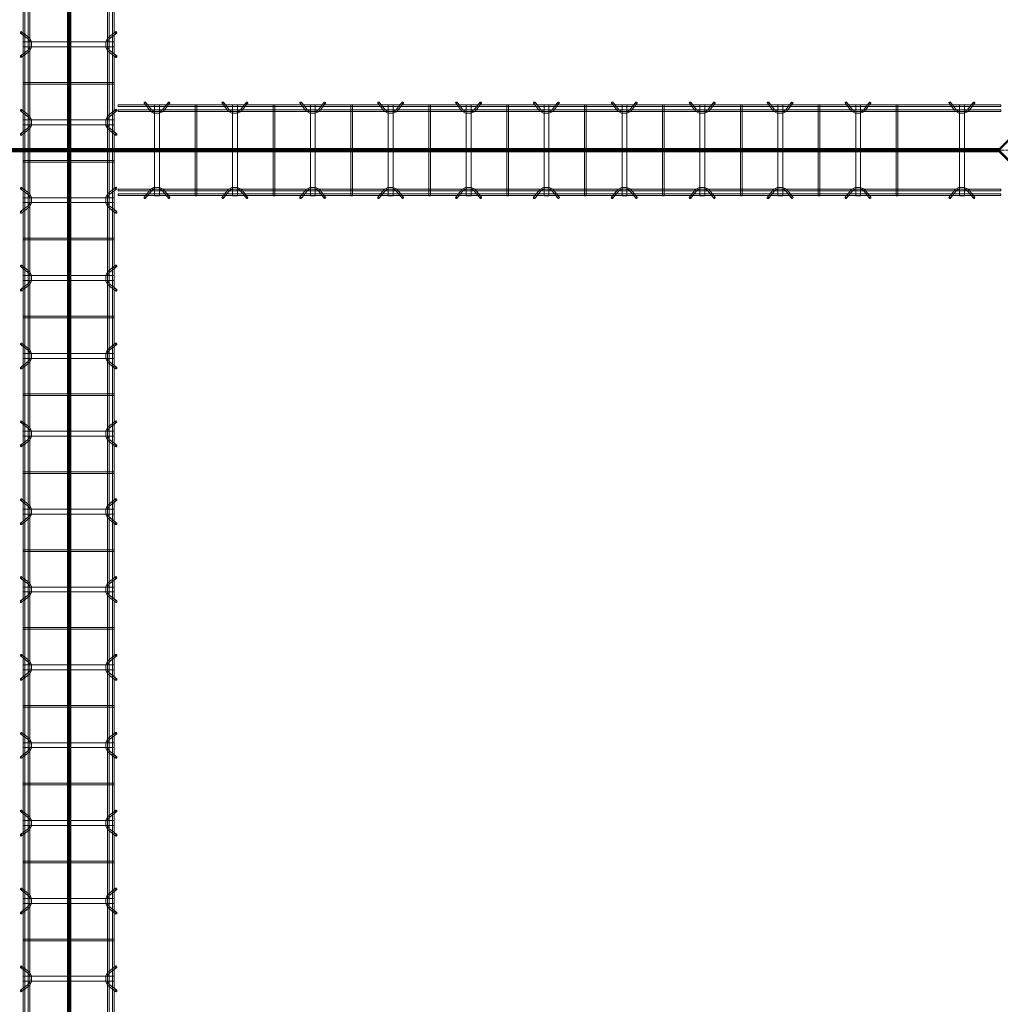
# Model space of a CAD drawing. Header units: inches. Extents: x -4136 to 1945, y -6639 to 12387.
# Tile 366 of 656: x -2344 to -2193, y 10336 to 10487. Entities that reach past the tile are written whole.
import ezdxf

# ---------------------------------------------------------------- set-up
doc = ezdxf.new("R2010")
doc.units = ezdxf.units.IN
doc.header["$MEASUREMENT"] = 0
doc.linetypes.add('Línea de rejilla', pattern=[0.875, 0.5, -0.125, 0.125, -0.125])
for name, color, linetype, lineweight in [('A-FLOR', 7, 'Continuous', 9), ('A-GENM', 7, 'Continuous', 9), ('S-BEAM', 7, 'Continuous', 9), ('S-GRID', 7, 'Continuous', 9)]:
    doc.layers.add(name, color=color, linetype=linetype, lineweight=lineweight)

# ---------------------------------------------------------------- blocks, each defined once
blk = doc.blocks.new('Dowel bar assembly - Dowel bar assembly-669756-SLAB ON GROUND JOINTS')
at = {"layer": 'S-BEAM', "color": 253, "true_color": 0xaaaaaa}
for p, q in [((2175, 1.98), (0, 1.98)), ((0, 1.72), (2175, 1.72)), ((436.02, 2.23), (436.97, 1.03)), ((437.18, 1.19), (436.23, 2.39)), ((437.62, 1.99), (437.62, -12.01)), ((438.38, 1.99), (437.62, 1.99)), ((437.62, 1.99), (438.38, 1.99)), ((438.38, -12.01), (438.38, 1.99)), ((439.76, 2.39), (438.81, 1.19)), ((439.01, 1.03), (439.96, 2.23)), ((443.87, 1.99), (443.87, -12.01)), ((444.13, 1.99), (443.87, 1.99)), ((443.87, 1.99), (444.13, 1.99)), ((444.13, -12.01), (444.13, 1.99)), ((448.02, 2.23), (448.97, 1.03)), ((449.18, 1.19), (448.23, 2.39)), ((449.62, 1.99), (449.62, -12.01)), ((450.38, 1.99), (449.62, 1.99)), ((449.62, 1.99), (450.38, 1.99)), ((450.38, -12.01), (450.38, 1.99)), ((451.76, 2.39), (450.81, 1.19)), ((451.01, 1.03), (451.96, 2.23)), ((455.87, 1.99), (455.87, -12.01)), ((456.13, 1.99), (455.87, 1.99)), ((455.87, 1.99), (456.13, 1.99)), ((456.13, -12.01), (456.13, 1.99)), ((460.02, 2.23), (460.97, 1.03)), ((461.18, 1.19), (460.23, 2.39)), ((461.62, 1.99), (461.62, -12.01)), ((462.38, 1.99), (461.62, 1.99)), ((461.62, 1.99), (462.38, 1.99)), ((462.38, -12.01), (462.38, 1.99)), ((463.76, 2.39), (462.81, 1.19)), ((463.01, 1.03), (463.96, 2.23)), ((467.87, 1.99), (467.87, -12.01)), ((468.13, 1.99), (467.87, 1.99)), ((467.87, 1.99), (468.13, 1.99)), ((468.13, -12.01), (468.13, 1.99)), ((472.02, 2.23), (472.97, 1.03)), ((473.18, 1.19), (472.23, 2.39)), ((473.62, 1.99), (473.62, -12.01)), ((474.38, 1.99), (473.62, 1.99)), ((473.62, 1.99), (474.38, 1.99)), ((474.38, -12.01), (474.38, 1.99)), ((475.76, 2.39), (474.81, 1.19)), ((475.01, 1.03), (475.96, 2.23)), ((479.87, 1.99), (479.87, -12.01)), ((480.13, 1.99), (479.87, 1.99)), ((479.87, 1.99), (480.13, 1.99)), ((480.13, -12.01), (480.13, 1.99)), ((484.02, 2.23), (484.97, 1.03)), ((485.18, 1.19), (484.23, 2.39)), ((485.62, 1.99), (485.62, -12.01)), ((486.38, 1.99), (485.62, 1.99)), ((485.62, 1.99), (486.38, 1.99)), ((486.38, -12.01), (486.38, 1.99)), ((487.76, 2.39), (486.81, 1.19)), ((487.01, 1.03), (487.96, 2.23)), ((491.87, 1.99), (491.87, -12.01)), ((492.13, 1.99), (491.87, 1.99)), ((491.87, 1.99), (492.13, 1.99)), ((492.13, -12.01), (492.13, 1.99)), ((496.02, 2.23), (496.97, 1.03)), ((497.18, 1.19), (496.23, 2.39)), ((497.62, 1.99), (497.62, -12.01)), ((498.38, 1.99), (497.62, 1.99)), ((497.62, 1.99), (498.38, 1.99)), ((498.38, -12.01), (498.38, 1.99)), ((499.76, 2.39), (498.81, 1.19)), ((499.01, 1.03), (499.96, 2.23)), ((503.87, 1.99), (503.87, -12.01)), ((504.13, 1.99), (503.87, 1.99)), ((503.87, 1.99), (504.13, 1.99)), ((504.13, -12.01), (504.13, 1.99)), ((508.02, 2.23), (508.97, 1.03)), ((509.18, 1.19), (508.23, 2.39)), ((509.62, 1.99), (509.62, -12.01)), ((510.38, 1.99), (509.62, 1.99)), ((509.62, 1.99), (510.38, 1.99)), ((510.38, -12.01), (510.38, 1.99)), ((511.76, 2.39), (510.81, 1.19)), ((511.01, 1.03), (511.96, 2.23)), ((515.87, 1.99), (515.87, -12.01)), ((516.13, 1.99), (515.87, 1.99)), ((515.87, 1.99), (516.13, 1.99)), ((516.13, -12.01), (516.13, 1.99)), ((520.02, 2.23), (520.97, 1.03)), ((521.18, 1.19), (520.23, 2.39)), ((521.62, 1.99), (521.62, -12.01)), ((522.38, 1.99), (521.62, 1.99)), ((521.62, 1.99), (522.38, 1.99)), ((522.38, -12.01), (522.38, 1.99)), ((523.76, 2.39), (522.81, 1.19)), ((523.01, 1.03), (523.96, 2.23)), ((527.87, 1.99), (527.87, -12.01)), ((528.13, 1.99), (527.87, 1.99)), ((527.87, 1.99), (528.13, 1.99)), ((528.13, -12.01), (528.13, 1.99)), ((532.02, 2.23), (532.97, 1.03)), ((533.18, 1.19), (532.23, 2.39)), ((533.62, 1.99), (533.62, -12.01)), ((534.38, 1.99), (533.62, 1.99)), ((533.62, 1.99), (534.38, 1.99)), ((534.38, -12.01), (534.38, 1.99)), ((535.76, 2.39), (534.81, 1.19)), ((535.01, 1.03), (535.96, 2.23)), ((539.87, 1.99), (539.87, -12.01)), ((540.13, 1.99), (539.87, 1.99)), ((539.87, 1.99), (540.13, 1.99)), ((540.13, -12.01), (540.13, 1.99)), ((544.02, 2.23), (544.97, 1.03)), ((545.18, 1.19), (544.23, 2.39)), ((545.62, 1.99), (545.62, -12.01)), ((546.38, 1.99), (545.62, 1.99)), ((545.62, 1.99), (546.38, 1.99)), ((546.38, -12.01), (546.38, 1.99)), ((547.76, 2.39), (546.81, 1.19)), ((547.01, 1.03), (547.96, 2.23)), ((551.87, 1.99), (551.87, -12.01)), ((552.13, 1.99), (551.87, 1.99)), ((551.87, 1.99), (552.13, 1.99)), ((552.13, -12.01), (552.13, 1.99)), ((556.02, 2.23), (556.97, 1.03)), ((557.18, 1.19), (556.23, 2.39)), ((557.62, 1.99), (557.62, -12.01)), ((558.38, 1.99), (557.62, 1.99)), ((557.62, 1.99), (558.38, 1.99)), ((558.38, -12.01), (558.38, 1.99)), ((559.76, 2.39), (558.81, 1.19)), ((559.01, 1.03), (559.96, 2.23)), ((563.87, 1.99), (563.87, -12.01)), ((564.13, 1.99), (563.87, 1.99)), ((563.87, 1.99), (564.13, 1.99)), ((564.13, -12.01), (564.13, 1.99)), ((568.02, 2.23), (568.97, 1.03)), ((569.18, 1.19), (568.23, 2.39)), ((569.62, 1.99), (569.62, -12.01)), ((570.38, 1.99), (569.62, 1.99)), ((569.62, 1.99), (570.38, 1.99)), ((570.38, -12.01), (570.38, 1.99)), ((571.76, 2.39), (570.81, 1.19)), ((571.01, 1.03), (571.96, 2.23)), ((575.87, 1.99), (575.87, -12.01)), ((576.13, 1.99), (575.87, 1.99)), ((575.87, 1.99), (576.13, 1.99)), ((576.13, -12.01), (576.13, 1.99)), ((580.02, 2.23), (580.97, 1.03)), ((581.18, 1.19), (580.23, 2.39)), ((581.62, 1.99), (581.62, -12.01)), ((582.38, 1.99), (581.62, 1.99)), ((581.62, 1.99), (582.38, 1.99)), ((582.38, -12.01), (582.38, 1.99)), ((583.76, 2.39), (582.81, 1.19)), ((583.01, 1.03), (583.96, 2.23)), ((2175, 1.25), (0, 1.25)), ((0, 0.99), (2175, 0.99)), ((2175, -11.01), (0, -11.01)), ((0, -11.27), (2175, -11.27)), ((2175, -11.74), (0, -11.74)), ((0, -12), (2175, -12)), ((436.97, -11.05), (436.02, -12.25)), ((436.23, -12.41), (437.18, -11.21)), ((438.38, -12.01), (437.62, -12.01)), ((437.62, -12.01), (438.38, -12.01)), ((438.81, -11.21), (439.76, -12.41)), ((439.96, -12.25), (439.01, -11.05)), ((444.13, -12.01), (443.87, -12.01)), ((443.87, -12.01), (444.13, -12.01)), ((448.97, -11.05), (448.02, -12.25)), ((448.23, -12.41), (449.18, -11.21)), ((450.38, -12.01), (449.62, -12.01)), ((449.62, -12.01), (450.38, -12.01)), ((450.81, -11.21), (451.76, -12.41)), ((451.96, -12.25), (451.01, -11.05)), ((456.13, -12.01), (455.87, -12.01)), ((455.87, -12.01), (456.13, -12.01)), ((460.97, -11.05), (460.02, -12.25)), ((460.23, -12.41), (461.18, -11.21)), ((462.38, -12.01), (461.62, -12.01)), ((461.62, -12.01), (462.38, -12.01)), ((462.81, -11.21), (463.76, -12.41)), ((463.96, -12.25), (463.01, -11.05)), ((468.13, -12.01), (467.87, -12.01)), ((467.87, -12.01), (468.13, -12.01)), ((472.97, -11.05), (472.02, -12.25)), ((472.23, -12.41), (473.18, -11.21)), ((474.38, -12.01), (473.62, -12.01)), ((473.62, -12.01), (474.38, -12.01)), ((474.81, -11.21), (475.76, -12.41)), ((475.96, -12.25), (475.01, -11.05)), ((480.13, -12.01), (479.87, -12.01)), ((479.87, -12.01), (480.13, -12.01)), ((484.97, -11.05), (484.02, -12.25)), ((484.23, -12.41), (485.18, -11.21)), ((486.38, -12.01), (485.62, -12.01)), ((485.62, -12.01), (486.38, -12.01)), ((486.81, -11.21), (487.76, -12.41)), ((487.96, -12.25), (487.01, -11.05)), ((492.13, -12.01), (491.87, -12.01)), ((491.87, -12.01), (492.13, -12.01)), ((496.97, -11.05), (496.02, -12.25)), ((496.23, -12.41), (497.18, -11.21)), ((498.38, -12.01), (497.62, -12.01)), ((497.62, -12.01), (498.38, -12.01)), ((498.81, -11.21), (499.76, -12.41)), ((499.96, -12.25), (499.01, -11.05)), ((504.13, -12.01), (503.87, -12.01)), ((503.87, -12.01), (504.13, -12.01)), ((508.97, -11.05), (508.02, -12.25)), ((508.23, -12.41), (509.18, -11.21)), ((510.38, -12.01), (509.62, -12.01)), ((509.62, -12.01), (510.38, -12.01)), ((510.81, -11.21), (511.76, -12.41)), ((511.96, -12.25), (511.01, -11.05)), ((516.13, -12.01), (515.87, -12.01)), ((515.87, -12.01), (516.13, -12.01)), ((520.97, -11.05), (520.02, -12.25)), ((520.23, -12.41), (521.18, -11.21)), ((522.38, -12.01), (521.62, -12.01)), ((521.62, -12.01), (522.38, -12.01)), ((522.81, -11.21), (523.76, -12.41)), ((523.96, -12.25), (523.01, -11.05)), ((528.13, -12.01), (527.87, -12.01)), ((527.87, -12.01), (528.13, -12.01)), ((532.97, -11.05), (532.02, -12.25)), ((532.23, -12.41), (533.18, -11.21)), ((534.38, -12.01), (533.62, -12.01)), ((533.62, -12.01), (534.38, -12.01)), ((534.81, -11.21), (535.76, -12.41)), ((535.96, -12.25), (535.01, -11.05)), ((540.13, -12.01), (539.87, -12.01)), ((539.87, -12.01), (540.13, -12.01)), ((544.97, -11.05), (544.02, -12.25)), ((544.23, -12.41), (545.18, -11.21)), ((546.38, -12.01), (545.62, -12.01)), ((545.62, -12.01), (546.38, -12.01)), ((546.81, -11.21), (547.76, -12.41)), ((547.96, -12.25), (547.01, -11.05)), ((552.13, -12.01), (551.87, -12.01)), ((551.87, -12.01), (552.13, -12.01)), ((556.97, -11.05), (556.02, -12.25)), ((556.23, -12.41), (557.18, -11.21)), ((558.38, -12.01), (557.62, -12.01)), ((557.62, -12.01), (558.38, -12.01)), ((558.81, -11.21), (559.76, -12.41)), ((559.96, -12.25), (559.01, -11.05)), ((564.13, -12.01), (563.87, -12.01)), ((563.87, -12.01), (564.13, -12.01)), ((568.97, -11.05), (568.02, -12.25)), ((568.23, -12.41), (569.18, -11.21)), ((570.38, -12.01), (569.62, -12.01)), ((569.62, -12.01), (570.38, -12.01)), ((570.81, -11.21), (571.76, -12.41)), ((571.96, -12.25), (571.01, -11.05)), ((576.13, -12.01), (575.87, -12.01)), ((575.87, -12.01), (576.13, -12.01)), ((580.97, -11.05), (580.02, -12.25)), ((580.23, -12.41), (581.18, -11.21)), ((582.38, -12.01), (581.62, -12.01)), ((581.62, -12.01), (582.38, -12.01)), ((582.81, -11.21), (583.76, -12.41)), ((583.96, -12.25), (583.01, -11.05))]:
    blk.add_line(p, q, dxfattribs=at)
at = {"layer": 'S-BEAM', "color": 253, "true_color": 0xaaaaaa, "flags": 128}
for points in [[(436.97, 1.03), (437.53, 0.73), (438.39, 0.72), (438.97, 0.99), (439.01, 1.03)], [(437.18, 1.19), (437.62, 0.97), (438.38, 0.98), (438.81, 1.19)], [(448.97, 1.03), (449.53, 0.73), (450.39, 0.72), (450.97, 0.99), (451.01, 1.03)], [(449.18, 1.19), (449.62, 0.97), (450.38, 0.98), (450.81, 1.19)], [(460.97, 1.03), (461.53, 0.73), (462.39, 0.72), (462.97, 0.99), (463.01, 1.03)], [(461.18, 1.19), (461.62, 0.97), (462.38, 0.98), (462.81, 1.19)], [(472.97, 1.03), (473.53, 0.73), (474.39, 0.72), (474.97, 0.99), (475.01, 1.03)], [(473.18, 1.19), (473.62, 0.97), (474.38, 0.98), (474.81, 1.19)], [(484.97, 1.03), (485.53, 0.73), (486.39, 0.72), (486.97, 0.99), (487.01, 1.03)], [(485.18, 1.19), (485.62, 0.97), (486.38, 0.98), (486.81, 1.19)], [(496.97, 1.03), (497.53, 0.73), (498.39, 0.72), (498.97, 0.99), (499.01, 1.03)], [(497.18, 1.19), (497.62, 0.97), (498.38, 0.98), (498.81, 1.19)], [(508.97, 1.03), (509.53, 0.73), (510.39, 0.72), (510.97, 0.99), (511.01, 1.03)], [(509.18, 1.19), (509.62, 0.97), (510.38, 0.98), (510.81, 1.19)], [(520.97, 1.03), (521.53, 0.73), (522.39, 0.72), (522.97, 0.99), (523.01, 1.03)], [(521.18, 1.19), (521.62, 0.97), (522.38, 0.98), (522.81, 1.19)], [(532.97, 1.03), (533.53, 0.73), (534.39, 0.72), (534.97, 0.99), (535.01, 1.03)], [(533.18, 1.19), (533.62, 0.97), (534.38, 0.98), (534.81, 1.19)], [(544.97, 1.03), (545.53, 0.73), (546.39, 0.72), (546.97, 0.99), (547.01, 1.03)], [(545.18, 1.19), (545.62, 0.97), (546.38, 0.98), (546.81, 1.19)], [(556.97, 1.03), (557.53, 0.73), (558.39, 0.72), (558.97, 0.99), (559.01, 1.03)], [(557.18, 1.19), (557.62, 0.97), (558.38, 0.98), (558.81, 1.19)], [(568.97, 1.03), (569.53, 0.73), (570.39, 0.72), (570.97, 0.99), (571.01, 1.03)], [(569.18, 1.19), (569.62, 0.97), (570.38, 0.98), (570.81, 1.19)], [(580.97, 1.03), (581.53, 0.73), (582.39, 0.72), (582.97, 0.99), (583.01, 1.03)], [(581.18, 1.19), (581.62, 0.97), (582.38, 0.98), (582.81, 1.19)], [(436.97, -11.05), (437.53, -10.75), (438.39, -10.74), (438.97, -11.01), (439.01, -11.05)], [(437.18, -11.21), (437.62, -10.99), (438.38, -11), (438.81, -11.21)], [(448.97, -11.05), (449.53, -10.75), (450.39, -10.74), (450.97, -11.01), (451.01, -11.05)], [(449.18, -11.21), (449.62, -10.99), (450.38, -11), (450.81, -11.21)], [(460.97, -11.05), (461.53, -10.75), (462.39, -10.74), (462.97, -11.01), (463.01, -11.05)], [(461.18, -11.21), (461.62, -10.99), (462.38, -11), (462.81, -11.21)], [(472.97, -11.05), (473.53, -10.75), (474.39, -10.74), (474.97, -11.01), (475.01, -11.05)], [(473.18, -11.21), (473.62, -10.99), (474.38, -11), (474.81, -11.21)], [(484.97, -11.05), (485.53, -10.75), (486.39, -10.74), (486.97, -11.01), (487.01, -11.05)], [(485.18, -11.21), (485.62, -10.99), (486.38, -11), (486.81, -11.21)], [(496.97, -11.05), (497.53, -10.75), (498.39, -10.74), (498.97, -11.01), (499.01, -11.05)], [(497.18, -11.21), (497.62, -10.99), (498.38, -11), (498.81, -11.21)], [(508.97, -11.05), (509.53, -10.75), (510.39, -10.74), (510.97, -11.01), (511.01, -11.05)], [(509.18, -11.21), (509.62, -10.99), (510.38, -11), (510.81, -11.21)], [(520.97, -11.05), (521.53, -10.75), (522.39, -10.74), (522.97, -11.01), (523.01, -11.05)], [(521.18, -11.21), (521.62, -10.99), (522.38, -11), (522.81, -11.21)], [(532.97, -11.05), (533.53, -10.75), (534.39, -10.74), (534.97, -11.01), (535.01, -11.05)], [(533.18, -11.21), (533.62, -10.99), (534.38, -11), (534.81, -11.21)], [(544.97, -11.05), (545.53, -10.75), (546.39, -10.74), (546.97, -11.01), (547.01, -11.05)], [(545.18, -11.21), (545.62, -10.99), (546.38, -11), (546.81, -11.21)], [(556.97, -11.05), (557.53, -10.75), (558.39, -10.74), (558.97, -11.01), (559.01, -11.05)], [(557.18, -11.21), (557.62, -10.99), (558.38, -11), (558.81, -11.21)], [(568.97, -11.05), (569.53, -10.75), (570.39, -10.74), (570.97, -11.01), (571.01, -11.05)], [(569.18, -11.21), (569.62, -10.99), (570.38, -11), (570.81, -11.21)], [(580.97, -11.05), (581.53, -10.75), (582.39, -10.74), (582.97, -11.01), (583.01, -11.05)], [(581.18, -11.21), (581.62, -10.99), (582.38, -11), (582.81, -11.21)]]:
    blk.add_lwpolyline(points, dxfattribs=at)
at = {"layer": 'S-BEAM', "color": 253, "true_color": 0xaaaaaa}
for centre, major_axis, start_param, end_param in [((436.12, 2.31), (0.101, 0.08), 5.709265, 8.850858), ((436.12, 2.31), (0.101, 0.08), 2.567673, 5.709265), ((439.86, 2.31), (-0.101, 0.08), 3.715513, 6.857105), ((439.86, 2.31), (-0.101, 0.08), 0.57392, 3.715513), ((448.12, 2.31), (0.101, 0.08), 5.709265, 8.850858), ((448.12, 2.31), (0.101, 0.08), 2.567673, 5.709265), ((451.86, 2.31), (-0.101, 0.08), 3.715513, 6.857105), ((451.86, 2.31), (-0.101, 0.08), 0.57392, 3.715513), ((460.12, 2.31), (0.101, 0.08), 5.709265, 8.850858), ((460.12, 2.31), (0.101, 0.08), 2.567673, 5.709265), ((463.86, 2.31), (-0.101, 0.08), 3.715513, 6.857105), ((463.86, 2.31), (-0.101, 0.08), 0.57392, 3.715513), ((472.12, 2.31), (0.101, 0.08), 5.709265, 8.850858), ((472.12, 2.31), (0.101, 0.08), 2.567673, 5.709265), ((475.86, 2.31), (-0.101, 0.08), 3.715513, 6.857105), ((475.86, 2.31), (-0.101, 0.08), 0.57392, 3.715513), ((484.12, 2.31), (0.101, 0.08), 5.709265, 8.850858), ((484.12, 2.31), (0.101, 0.08), 2.567673, 5.709265), ((487.86, 2.31), (-0.101, 0.08), 3.715513, 6.857105), ((487.86, 2.31), (-0.101, 0.08), 0.57392, 3.715513), ((496.12, 2.31), (0.101, 0.08), 5.709265, 8.850858), ((496.12, 2.31), (0.101, 0.08), 2.567673, 5.709265), ((499.86, 2.31), (-0.101, 0.08), 3.715513, 6.857105), ((499.86, 2.31), (-0.101, 0.08), 0.57392, 3.715513), ((508.12, 2.31), (0.101, 0.08), 5.709265, 8.850858), ((508.12, 2.31), (0.101, 0.08), 2.567673, 5.709265), ((511.86, 2.31), (-0.101, 0.08), 3.715513, 6.857105), ((511.86, 2.31), (-0.101, 0.08), 0.57392, 3.715513), ((520.12, 2.31), (0.101, 0.08), 5.709265, 8.850858), ((520.12, 2.31), (0.101, 0.08), 2.567673, 5.709265), ((523.86, 2.31), (-0.101, 0.08), 3.715513, 6.857105), ((523.86, 2.31), (-0.101, 0.08), 0.57392, 3.715513), ((532.12, 2.31), (0.101, 0.08), 5.709265, 8.850858), ((532.12, 2.31), (0.101, 0.08), 2.567673, 5.709265), ((535.86, 2.31), (-0.101, 0.08), 3.715513, 6.857105), ((535.86, 2.31), (-0.101, 0.08), 0.57392, 3.715513), ((544.12, 2.31), (0.101, 0.08), 5.709265, 8.850858), ((544.12, 2.31), (0.101, 0.08), 2.567673, 5.709265), ((547.86, 2.31), (-0.101, 0.08), 3.715513, 6.857105), ((547.86, 2.31), (-0.101, 0.08), 0.57392, 3.715513), ((556.12, 2.31), (0.101, 0.08), 5.709265, 8.850858), ((556.12, 2.31), (0.101, 0.08), 2.567673, 5.709265), ((559.86, 2.31), (-0.101, 0.08), 3.715513, 6.857105), ((559.86, 2.31), (-0.101, 0.08), 0.57392, 3.715513), ((568.12, 2.31), (0.101, 0.08), 5.709265, 8.850858), ((568.12, 2.31), (0.101, 0.08), 2.567673, 5.709265), ((571.86, 2.31), (-0.101, 0.08), 3.715513, 6.857105), ((571.86, 2.31), (-0.101, 0.08), 0.57392, 3.715513), ((580.12, 2.31), (0.101, 0.08), 5.709265, 8.850858), ((580.12, 2.31), (0.101, 0.08), 2.567673, 5.709265), ((583.86, 2.31), (-0.101, 0.08), 3.715513, 6.857105), ((583.86, 2.31), (-0.101, 0.08), 0.57392, 3.715513), ((436.12, -12.33), (-0.101, 0.08), 3.715513, 6.857105), ((436.12, -12.33), (-0.101, 0.08), 0.57392, 3.715513), ((439.86, -12.33), (0.101, 0.08), 5.709265, 8.850858), ((439.86, -12.33), (0.101, 0.08), 2.567673, 5.709265), ((448.12, -12.33), (-0.101, 0.08), 3.715513, 6.857105), ((448.12, -12.33), (-0.101, 0.08), 0.57392, 3.715513), ((451.86, -12.33), (0.101, 0.08), 5.709265, 8.850858), ((451.86, -12.33), (0.101, 0.08), 2.567673, 5.709265), ((460.12, -12.33), (-0.101, 0.08), 3.715513, 6.857105), ((460.12, -12.33), (-0.101, 0.08), 0.57392, 3.715513), ((463.86, -12.33), (0.101, 0.08), 5.709265, 8.850858), ((463.86, -12.33), (0.101, 0.08), 2.567673, 5.709265), ((472.12, -12.33), (-0.101, 0.08), 3.715513, 6.857105), ((472.12, -12.33), (-0.101, 0.08), 0.57392, 3.715513), ((475.86, -12.33), (0.101, 0.08), 5.709265, 8.850858), ((475.86, -12.33), (0.101, 0.08), 2.567673, 5.709265), ((484.12, -12.33), (-0.101, 0.08), 3.715513, 6.857105), ((484.12, -12.33), (-0.101, 0.08), 0.57392, 3.715513), ((487.86, -12.33), (0.101, 0.08), 5.709265, 8.850858), ((487.86, -12.33), (0.101, 0.08), 2.567673, 5.709265), ((496.12, -12.33), (-0.101, 0.08), 3.715513, 6.857105), ((496.12, -12.33), (-0.101, 0.08), 0.57392, 3.715513), ((499.86, -12.33), (0.101, 0.08), 5.709265, 8.850858), ((499.86, -12.33), (0.101, 0.08), 2.567673, 5.709265), ((508.12, -12.33), (-0.101, 0.08), 3.715513, 6.857105), ((508.12, -12.33), (-0.101, 0.08), 0.57392, 3.715513), ((511.86, -12.33), (0.101, 0.08), 5.709265, 8.850858), ((511.86, -12.33), (0.101, 0.08), 2.567673, 5.709265), ((520.12, -12.33), (-0.101, 0.08), 3.715513, 6.857105), ((520.12, -12.33), (-0.101, 0.08), 0.57392, 3.715513), ((523.86, -12.33), (0.101, 0.08), 5.709265, 8.850858), ((523.86, -12.33), (0.101, 0.08), 2.567673, 5.709265), ((532.12, -12.33), (-0.101, 0.08), 3.715513, 6.857105), ((532.12, -12.33), (-0.101, 0.08), 0.57392, 3.715513), ((535.86, -12.33), (0.101, 0.08), 5.709265, 8.850858), ((535.86, -12.33), (0.101, 0.08), 2.567673, 5.709265), ((544.12, -12.33), (-0.101, 0.08), 3.715513, 6.857105), ((544.12, -12.33), (-0.101, 0.08), 0.57392, 3.715513), ((547.86, -12.33), (0.101, 0.08), 5.709265, 8.850858), ((547.86, -12.33), (0.101, 0.08), 2.567673, 5.709265), ((556.12, -12.33), (-0.101, 0.08), 3.715513, 6.857105), ((556.12, -12.33), (-0.101, 0.08), 0.57392, 3.715513), ((559.86, -12.33), (0.101, 0.08), 5.709265, 8.850858), ((559.86, -12.33), (0.101, 0.08), 2.567673, 5.709265), ((568.12, -12.33), (-0.101, 0.08), 3.715513, 6.857105), ((568.12, -12.33), (-0.101, 0.08), 0.57392, 3.715513), ((571.86, -12.33), (0.101, 0.08), 5.709265, 8.850858), ((571.86, -12.33), (0.101, 0.08), 2.567673, 5.709265), ((580.12, -12.33), (-0.101, 0.08), 3.715513, 6.857105), ((580.12, -12.33), (-0.101, 0.08), 0.57392, 3.715513), ((583.86, -12.33), (0.101, 0.08), 5.709265, 8.850858), ((583.86, -12.33), (0.101, 0.08), 2.567673, 5.709265)]:
    blk.add_ellipse(centre, major_axis=major_axis, ratio=0.816528, start_param=start_param, end_param=end_param, dxfattribs=at)
blk = doc.blocks.new('Dowel bar assembly - Dowel bar assembly-672828-SLAB ON GROUND JOINTS')
at = {"layer": 'S-BEAM', "color": 253, "true_color": 0xaaaaaa}
for p, q in [((136, 1.98), (0, 1.98)), ((0, 1.98), (0, 1.72)), ((0, 1.72), (0, 1.98)), ((0, 1.72), (136, 1.72)), ((4.02, 2.23), (4.97, 1.03)), ((5.18, 1.19), (4.23, 2.39)), ((5.63, 1.99), (5.63, -12.01)), ((6.38, 1.99), (5.63, 1.99)), ((5.63, 1.99), (6.38, 1.99)), ((6.38, -12.01), (6.38, 1.99)), ((7.76, 2.39), (6.81, 1.19)), ((7.01, 1.03), (7.96, 2.23)), ((11.87, 1.99), (11.87, -12.01)), ((12.13, 1.99), (11.87, 1.99)), ((11.87, 1.99), (12.13, 1.99)), ((12.13, -12.01), (12.13, 1.99)), ((16.02, 2.23), (16.97, 1.03)), ((17.18, 1.19), (16.23, 2.39)), ((17.63, 1.99), (17.63, -12.01)), ((18.38, 1.99), (17.63, 1.99)), ((17.63, 1.99), (18.38, 1.99)), ((18.38, -12.01), (18.38, 1.99)), ((19.76, 2.39), (18.81, 1.19)), ((19.01, 1.03), (19.96, 2.23)), ((23.87, 1.99), (23.87, -12.01)), ((24.13, 1.99), (23.87, 1.99)), ((23.87, 1.99), (24.13, 1.99)), ((24.13, -12.01), (24.13, 1.99)), ((28.02, 2.23), (28.97, 1.03)), ((29.18, 1.19), (28.23, 2.39)), ((29.63, 1.99), (29.63, -12.01)), ((30.38, 1.99), (29.63, 1.99)), ((29.63, 1.99), (30.38, 1.99)), ((30.38, -12.01), (30.38, 1.99)), ((31.76, 2.39), (30.81, 1.19)), ((31.01, 1.03), (31.96, 2.23)), ((35.87, 1.99), (35.87, -12.01)), ((36.13, 1.99), (35.87, 1.99)), ((35.87, 1.99), (36.13, 1.99)), ((36.13, -12.01), (36.13, 1.99)), ((40.02, 2.23), (40.97, 1.03)), ((41.18, 1.19), (40.23, 2.39)), ((41.63, 1.99), (41.63, -12.01)), ((42.38, 1.99), (41.63, 1.99)), ((41.63, 1.99), (42.38, 1.99)), ((42.38, -12.01), (42.38, 1.99)), ((43.76, 2.39), (42.81, 1.19)), ((43.01, 1.03), (43.96, 2.23)), ((47.87, 1.99), (47.87, -12.01)), ((48.13, 1.99), (47.87, 1.99)), ((47.87, 1.99), (48.13, 1.99)), ((48.13, -12.01), (48.13, 1.99)), ((52.02, 2.23), (52.97, 1.03)), ((53.18, 1.19), (52.23, 2.39)), ((53.63, 1.99), (53.63, -12.01)), ((54.38, 1.99), (53.63, 1.99)), ((53.63, 1.99), (54.38, 1.99)), ((54.38, -12.01), (54.38, 1.99)), ((55.76, 2.39), (54.81, 1.19)), ((55.01, 1.03), (55.96, 2.23)), ((59.87, 1.99), (59.87, -12.01)), ((60.13, 1.99), (59.87, 1.99)), ((59.87, 1.99), (60.13, 1.99)), ((60.13, -12.01), (60.13, 1.99)), ((64.02, 2.23), (64.97, 1.03)), ((65.18, 1.19), (64.23, 2.39)), ((65.63, 1.99), (65.63, -12.01)), ((66.38, 1.99), (65.63, 1.99)), ((65.63, 1.99), (66.38, 1.99)), ((66.38, -12.01), (66.38, 1.99)), ((67.76, 2.39), (66.81, 1.19)), ((67.01, 1.03), (67.96, 2.23)), ((71.87, 1.99), (71.87, -12.01)), ((72.13, 1.99), (71.87, 1.99)), ((71.87, 1.99), (72.13, 1.99)), ((72.13, -12.01), (72.13, 1.99)), ((76.02, 2.23), (76.97, 1.03)), ((77.18, 1.19), (76.23, 2.39)), ((77.63, 1.99), (77.63, -12.01)), ((78.38, 1.99), (77.63, 1.99)), ((77.63, 1.99), (78.38, 1.99)), ((78.38, -12.01), (78.38, 1.99)), ((79.76, 2.39), (78.81, 1.19)), ((79.01, 1.03), (79.96, 2.23)), ((83.87, 1.99), (83.87, -12.01)), ((84.13, 1.99), (83.87, 1.99)), ((83.87, 1.99), (84.13, 1.99)), ((84.13, -12.01), (84.13, 1.99)), ((88.02, 2.23), (88.97, 1.03)), ((89.18, 1.19), (88.23, 2.39)), ((89.63, 1.99), (89.63, -12.01)), ((90.38, 1.99), (89.63, 1.99)), ((89.63, 1.99), (90.38, 1.99)), ((90.38, -12.01), (90.38, 1.99)), ((91.76, 2.39), (90.81, 1.19)), ((91.01, 1.03), (91.96, 2.23)), ((95.87, 1.99), (95.87, -12.01)), ((96.13, 1.99), (95.87, 1.99)), ((95.87, 1.99), (96.13, 1.99)), ((96.13, -12.01), (96.13, 1.99)), ((100.02, 2.23), (100.97, 1.03)), ((101.18, 1.19), (100.23, 2.39)), ((101.63, 1.99), (101.63, -12.01)), ((102.38, 1.99), (101.63, 1.99)), ((101.63, 1.99), (102.38, 1.99)), ((102.38, -12.01), (102.38, 1.99)), ((103.76, 2.39), (102.81, 1.19)), ((103.01, 1.03), (103.96, 2.23)), ((107.87, 1.99), (107.87, -12.01)), ((108.13, 1.99), (107.87, 1.99)), ((107.87, 1.99), (108.13, 1.99)), ((108.13, -12.01), (108.13, 1.99)), ((112.02, 2.23), (112.97, 1.03)), ((113.18, 1.19), (112.23, 2.39)), ((113.63, 1.99), (113.63, -12.01)), ((114.38, 1.99), (113.63, 1.99)), ((113.63, 1.99), (114.38, 1.99)), ((114.38, -12.01), (114.38, 1.99)), ((115.76, 2.39), (114.81, 1.19)), ((115.01, 1.03), (115.96, 2.23)), ((119.87, 1.99), (119.87, -12.01)), ((120.13, 1.99), (119.87, 1.99)), ((119.87, 1.99), (120.13, 1.99)), ((120.13, -12.01), (120.13, 1.99)), ((128.02, 2.23), (128.97, 1.03)), ((129.18, 1.19), (128.23, 2.39)), ((129.63, 1.99), (129.63, -12.01)), ((130.38, 1.99), (129.63, 1.99)), ((129.63, 1.99), (130.38, 1.99)), ((130.38, -12.01), (130.38, 1.99)), ((131.76, 2.39), (130.81, 1.19)), ((131.01, 1.03), (131.96, 2.23)), ((136, 1.98), (136, 1.72)), ((136, 1.72), (136, 1.98)), ((136, 1.25), (0, 1.25)), ((0, 0.99), (0, 1.25)), ((0, 1.25), (0, 0.99)), ((0, 0.99), (136, 0.99)), ((136, 0.99), (136, 1.25)), ((136, 1.25), (136, 0.99)), ((136, -11.01), (0, -11.01)), ((0, -11.27), (0, -11.01)), ((0, -11.01), (0, -11.27)), ((0, -11.27), (136, -11.27)), ((136, -11.74), (0, -11.74)), ((0, -12), (0, -11.74)), ((0, -11.74), (0, -12)), ((0, -12), (136, -12)), ((4.97, -11.05), (4.02, -12.25)), ((4.23, -12.41), (5.18, -11.21)), ((6.38, -12.01), (5.63, -12.01)), ((5.63, -12.01), (6.38, -12.01)), ((6.81, -11.21), (7.76, -12.41)), ((7.96, -12.25), (7.01, -11.05)), ((12.13, -12.01), (11.87, -12.01)), ((11.87, -12.01), (12.13, -12.01)), ((16.97, -11.05), (16.02, -12.25)), ((16.23, -12.41), (17.18, -11.21)), ((18.38, -12.01), (17.63, -12.01)), ((17.63, -12.01), (18.38, -12.01)), ((18.81, -11.21), (19.76, -12.41)), ((19.96, -12.25), (19.01, -11.05)), ((24.13, -12.01), (23.87, -12.01)), ((23.87, -12.01), (24.13, -12.01)), ((28.97, -11.05), (28.02, -12.25)), ((28.23, -12.41), (29.18, -11.21)), ((30.38, -12.01), (29.63, -12.01)), ((29.63, -12.01), (30.38, -12.01)), ((30.81, -11.21), (31.76, -12.41)), ((31.96, -12.25), (31.01, -11.05)), ((36.13, -12.01), (35.87, -12.01)), ((35.87, -12.01), (36.13, -12.01)), ((40.97, -11.05), (40.02, -12.25)), ((40.23, -12.41), (41.18, -11.21)), ((42.38, -12.01), (41.63, -12.01)), ((41.63, -12.01), (42.38, -12.01)), ((42.81, -11.21), (43.76, -12.41)), ((43.96, -12.25), (43.01, -11.05)), ((48.13, -12.01), (47.87, -12.01)), ((47.87, -12.01), (48.13, -12.01)), ((52.97, -11.05), (52.02, -12.25)), ((52.23, -12.41), (53.18, -11.21)), ((54.38, -12.01), (53.63, -12.01)), ((53.63, -12.01), (54.38, -12.01)), ((54.81, -11.21), (55.76, -12.41)), ((55.96, -12.25), (55.01, -11.05)), ((60.13, -12.01), (59.87, -12.01)), ((59.87, -12.01), (60.13, -12.01)), ((64.97, -11.05), (64.02, -12.25)), ((64.23, -12.41), (65.18, -11.21)), ((66.38, -12.01), (65.63, -12.01)), ((65.63, -12.01), (66.38, -12.01)), ((66.81, -11.21), (67.76, -12.41)), ((67.96, -12.25), (67.01, -11.05)), ((72.13, -12.01), (71.87, -12.01)), ((71.87, -12.01), (72.13, -12.01)), ((76.97, -11.05), (76.02, -12.25)), ((76.23, -12.41), (77.18, -11.21)), ((78.38, -12.01), (77.63, -12.01)), ((77.63, -12.01), (78.38, -12.01)), ((78.81, -11.21), (79.76, -12.41)), ((79.96, -12.25), (79.01, -11.05)), ((84.13, -12.01), (83.87, -12.01)), ((83.87, -12.01), (84.13, -12.01)), ((88.97, -11.05), (88.02, -12.25)), ((88.23, -12.41), (89.18, -11.21)), ((90.38, -12.01), (89.63, -12.01)), ((89.63, -12.01), (90.38, -12.01)), ((90.81, -11.21), (91.76, -12.41)), ((91.96, -12.25), (91.01, -11.05)), ((96.13, -12.01), (95.87, -12.01)), ((95.87, -12.01), (96.13, -12.01)), ((100.97, -11.05), (100.02, -12.25)), ((100.23, -12.41), (101.18, -11.21)), ((102.38, -12.01), (101.63, -12.01)), ((101.63, -12.01), (102.38, -12.01)), ((102.81, -11.21), (103.76, -12.41)), ((103.96, -12.25), (103.01, -11.05)), ((108.13, -12.01), (107.87, -12.01)), ((107.87, -12.01), (108.13, -12.01)), ((112.97, -11.05), (112.02, -12.25)), ((112.23, -12.41), (113.18, -11.21)), ((114.38, -12.01), (113.63, -12.01)), ((113.63, -12.01), (114.38, -12.01)), ((114.81, -11.21), (115.76, -12.41)), ((115.96, -12.25), (115.01, -11.05)), ((120.13, -12.01), (119.87, -12.01)), ((119.87, -12.01), (120.13, -12.01)), ((128.97, -11.05), (128.02, -12.25)), ((128.23, -12.41), (129.18, -11.21)), ((130.38, -12.01), (129.63, -12.01)), ((129.63, -12.01), (130.38, -12.01)), ((130.81, -11.21), (131.76, -12.41)), ((131.96, -12.25), (131.01, -11.05)), ((136, -11.27), (136, -11.01)), ((136, -11.01), (136, -11.27)), ((136, -12), (136, -11.74)), ((136, -11.74), (136, -12))]:
    blk.add_line(p, q, dxfattribs=at)
at = {"layer": 'S-BEAM', "color": 253, "true_color": 0xaaaaaa, "flags": 128}
for points in [[(4.97, 1.03), (5.53, 0.73), (6.39, 0.72), (6.97, 0.99), (7.01, 1.03)], [(5.18, 1.19), (5.62, 0.97), (6.38, 0.98), (6.81, 1.19)], [(16.97, 1.03), (17.53, 0.73), (18.39, 0.72), (18.97, 0.99), (19.01, 1.03)], [(17.18, 1.19), (17.62, 0.97), (18.38, 0.98), (18.81, 1.19)], [(28.97, 1.03), (29.53, 0.73), (30.39, 0.72), (30.97, 0.99), (31.01, 1.03)], [(29.18, 1.19), (29.62, 0.97), (30.38, 0.98), (30.81, 1.19)], [(40.97, 1.03), (41.53, 0.73), (42.39, 0.72), (42.97, 0.99), (43.01, 1.03)], [(41.18, 1.19), (41.62, 0.97), (42.38, 0.98), (42.81, 1.19)], [(52.97, 1.03), (53.53, 0.73), (54.39, 0.72), (54.97, 0.99), (55.01, 1.03)], [(53.18, 1.19), (53.62, 0.97), (54.38, 0.98), (54.81, 1.19)], [(64.97, 1.03), (65.53, 0.73), (66.39, 0.72), (66.97, 0.99), (67.01, 1.03)], [(65.18, 1.19), (65.62, 0.97), (66.38, 0.98), (66.81, 1.19)], [(76.97, 1.03), (77.53, 0.73), (78.39, 0.72), (78.97, 0.99), (79.01, 1.03)], [(77.18, 1.19), (77.62, 0.97), (78.38, 0.98), (78.81, 1.19)], [(88.97, 1.03), (89.53, 0.73), (90.39, 0.72), (90.97, 0.99), (91.01, 1.03)], [(89.18, 1.19), (89.62, 0.97), (90.38, 0.98), (90.81, 1.19)], [(100.97, 1.03), (101.53, 0.73), (102.39, 0.72), (102.97, 0.99), (103.01, 1.03)], [(101.18, 1.19), (101.62, 0.97), (102.38, 0.98), (102.81, 1.19)], [(112.97, 1.03), (113.53, 0.73), (114.39, 0.72), (114.97, 0.99), (115.01, 1.03)], [(113.18, 1.19), (113.62, 0.97), (114.38, 0.98), (114.81, 1.19)], [(128.97, 1.03), (129.53, 0.73), (130.39, 0.72), (130.97, 0.99), (131.01, 1.03)], [(129.18, 1.19), (129.62, 0.97), (130.38, 0.98), (130.81, 1.19)], [(4.97, -11.05), (5.53, -10.75), (6.39, -10.74), (6.97, -11.01), (7.01, -11.05)], [(5.18, -11.21), (5.62, -10.99), (6.38, -11), (6.81, -11.21)], [(16.97, -11.05), (17.53, -10.75), (18.39, -10.74), (18.97, -11.01), (19.01, -11.05)], [(17.18, -11.21), (17.62, -10.99), (18.38, -11), (18.81, -11.21)], [(28.97, -11.05), (29.53, -10.75), (30.39, -10.74), (30.97, -11.01), (31.01, -11.05)], [(29.18, -11.21), (29.62, -10.99), (30.38, -11), (30.81, -11.21)], [(40.97, -11.05), (41.53, -10.75), (42.39, -10.74), (42.97, -11.01), (43.01, -11.05)], [(41.18, -11.21), (41.62, -10.99), (42.38, -11), (42.81, -11.21)], [(52.97, -11.05), (53.53, -10.75), (54.39, -10.74), (54.97, -11.01), (55.01, -11.05)], [(53.18, -11.21), (53.62, -10.99), (54.38, -11), (54.81, -11.21)], [(64.97, -11.05), (65.53, -10.75), (66.39, -10.74), (66.97, -11.01), (67.01, -11.05)], [(65.18, -11.21), (65.62, -10.99), (66.38, -11), (66.81, -11.21)], [(76.97, -11.05), (77.53, -10.75), (78.39, -10.74), (78.97, -11.01), (79.01, -11.05)], [(77.18, -11.21), (77.62, -10.99), (78.38, -11), (78.81, -11.21)], [(88.97, -11.05), (89.53, -10.75), (90.39, -10.74), (90.97, -11.01), (91.01, -11.05)], [(89.18, -11.21), (89.62, -10.99), (90.38, -11), (90.81, -11.21)], [(100.97, -11.05), (101.53, -10.75), (102.39, -10.74), (102.97, -11.01), (103.01, -11.05)], [(101.18, -11.21), (101.62, -10.99), (102.38, -11), (102.81, -11.21)], [(112.97, -11.05), (113.53, -10.75), (114.39, -10.74), (114.97, -11.01), (115.01, -11.05)], [(113.18, -11.21), (113.62, -10.99), (114.38, -11), (114.81, -11.21)], [(128.97, -11.05), (129.53, -10.75), (130.39, -10.74), (130.97, -11.01), (131.01, -11.05)], [(129.18, -11.21), (129.62, -10.99), (130.38, -11), (130.81, -11.21)]]:
    blk.add_lwpolyline(points, dxfattribs=at)
at = {"layer": 'S-BEAM', "color": 253, "true_color": 0xaaaaaa}
for centre, major_axis, start_param, end_param in [((4.12, 2.31), (0.101, 0.08), 5.709265, 8.850858), ((4.12, 2.31), (0.101, 0.08), 2.567673, 5.709265), ((7.86, 2.31), (-0.101, 0.08), 3.715513, 6.857105), ((7.86, 2.31), (-0.101, 0.08), 0.57392, 3.715513), ((16.12, 2.31), (0.101, 0.08), 5.709265, 8.850858), ((16.12, 2.31), (0.101, 0.08), 2.567673, 5.709265), ((19.86, 2.31), (-0.101, 0.08), 3.715513, 6.857105), ((19.86, 2.31), (-0.101, 0.08), 0.57392, 3.715513), ((28.12, 2.31), (0.101, 0.08), 5.709265, 8.850858), ((28.12, 2.31), (0.101, 0.08), 2.567673, 5.709265), ((31.86, 2.31), (-0.101, 0.08), 3.715513, 6.857105), ((31.86, 2.31), (-0.101, 0.08), 0.57392, 3.715513), ((40.12, 2.31), (0.101, 0.08), 5.709265, 8.850858), ((40.12, 2.31), (0.101, 0.08), 2.567673, 5.709265), ((43.86, 2.31), (-0.101, 0.08), 3.715513, 6.857105), ((43.86, 2.31), (-0.101, 0.08), 0.57392, 3.715513), ((52.12, 2.31), (0.101, 0.08), 5.709265, 8.850858), ((52.12, 2.31), (0.101, 0.08), 2.567673, 5.709265), ((55.86, 2.31), (-0.101, 0.08), 3.715513, 6.857105), ((55.86, 2.31), (-0.101, 0.08), 0.57392, 3.715513), ((64.12, 2.31), (0.101, 0.08), 5.709265, 8.850858), ((64.12, 2.31), (0.101, 0.08), 2.567673, 5.709265), ((67.86, 2.31), (-0.101, 0.08), 3.715513, 6.857105), ((67.86, 2.31), (-0.101, 0.08), 0.57392, 3.715513), ((76.12, 2.31), (0.101, 0.08), 5.709265, 8.850858), ((76.12, 2.31), (0.101, 0.08), 2.567673, 5.709265), ((79.86, 2.31), (-0.101, 0.08), 3.715513, 6.857105), ((79.86, 2.31), (-0.101, 0.08), 0.57392, 3.715513), ((88.12, 2.31), (0.101, 0.08), 5.709265, 8.850858), ((88.12, 2.31), (0.101, 0.08), 2.567673, 5.709265), ((91.86, 2.31), (-0.101, 0.08), 3.715513, 6.857105), ((91.86, 2.31), (-0.101, 0.08), 0.57392, 3.715513), ((100.12, 2.31), (0.101, 0.08), 5.709265, 8.850858), ((100.12, 2.31), (0.101, 0.08), 2.567673, 5.709265), ((103.86, 2.31), (-0.101, 0.08), 3.715513, 6.857105), ((103.86, 2.31), (-0.101, 0.08), 0.57392, 3.715513), ((112.12, 2.31), (0.101, 0.08), 5.709265, 8.850858), ((112.12, 2.31), (0.101, 0.08), 2.567673, 5.709265), ((115.86, 2.31), (-0.101, 0.08), 3.715513, 6.857105), ((115.86, 2.31), (-0.101, 0.08), 0.57392, 3.715513), ((128.12, 2.31), (0.101, 0.08), 5.709265, 8.850858), ((128.12, 2.31), (0.101, 0.08), 2.567673, 5.709265), ((131.86, 2.31), (-0.101, 0.08), 3.715513, 6.857105), ((131.86, 2.31), (-0.101, 0.08), 0.57392, 3.715513), ((4.12, -12.33), (-0.101, 0.08), 3.715513, 6.857105), ((4.12, -12.33), (-0.101, 0.08), 0.57392, 3.715513), ((7.86, -12.33), (0.101, 0.08), 5.709265, 8.850858), ((7.86, -12.33), (0.101, 0.08), 2.567673, 5.709265), ((16.12, -12.33), (-0.101, 0.08), 3.715513, 6.857105), ((16.12, -12.33), (-0.101, 0.08), 0.57392, 3.715513), ((19.86, -12.33), (0.101, 0.08), 5.709265, 8.850858), ((19.86, -12.33), (0.101, 0.08), 2.567673, 5.709265), ((28.12, -12.33), (-0.101, 0.08), 3.715513, 6.857105), ((28.12, -12.33), (-0.101, 0.08), 0.57392, 3.715513), ((31.86, -12.33), (0.101, 0.08), 5.709265, 8.850858), ((31.86, -12.33), (0.101, 0.08), 2.567673, 5.709265), ((40.12, -12.33), (-0.101, 0.08), 3.715513, 6.857105), ((40.12, -12.33), (-0.101, 0.08), 0.57392, 3.715513), ((43.86, -12.33), (0.101, 0.08), 5.709265, 8.850858), ((43.86, -12.33), (0.101, 0.08), 2.567673, 5.709265), ((52.12, -12.33), (-0.101, 0.08), 3.715513, 6.857105), ((52.12, -12.33), (-0.101, 0.08), 0.57392, 3.715513), ((55.86, -12.33), (0.101, 0.08), 5.709265, 8.850858), ((55.86, -12.33), (0.101, 0.08), 2.567673, 5.709265), ((64.12, -12.33), (-0.101, 0.08), 3.715513, 6.857105), ((64.12, -12.33), (-0.101, 0.08), 0.57392, 3.715513), ((67.86, -12.33), (0.101, 0.08), 5.709265, 8.850858), ((67.86, -12.33), (0.101, 0.08), 2.567673, 5.709265), ((76.12, -12.33), (-0.101, 0.08), 3.715513, 6.857105), ((76.12, -12.33), (-0.101, 0.08), 0.57392, 3.715513), ((79.86, -12.33), (0.101, 0.08), 5.709265, 8.850858), ((79.86, -12.33), (0.101, 0.08), 2.567673, 5.709265), ((88.12, -12.33), (-0.101, 0.08), 3.715513, 6.857105), ((88.12, -12.33), (-0.101, 0.08), 0.57392, 3.715513), ((91.86, -12.33), (0.101, 0.08), 5.709265, 8.850858), ((91.86, -12.33), (0.101, 0.08), 2.567673, 5.709265), ((100.12, -12.33), (-0.101, 0.08), 3.715513, 6.857105), ((100.12, -12.33), (-0.101, 0.08), 0.57392, 3.715513), ((103.86, -12.33), (0.101, 0.08), 5.709265, 8.850858), ((103.86, -12.33), (0.101, 0.08), 2.567673, 5.709265), ((112.12, -12.33), (-0.101, 0.08), 3.715513, 6.857105), ((112.12, -12.33), (-0.101, 0.08), 0.57392, 3.715513), ((115.86, -12.33), (0.101, 0.08), 5.709265, 8.850858), ((115.86, -12.33), (0.101, 0.08), 2.567673, 5.709265), ((128.12, -12.33), (-0.101, 0.08), 3.715513, 6.857105), ((128.12, -12.33), (-0.101, 0.08), 0.57392, 3.715513), ((131.86, -12.33), (0.101, 0.08), 5.709265, 8.850858), ((131.86, -12.33), (0.101, 0.08), 2.567673, 5.709265)]:
    blk.add_ellipse(centre, major_axis=major_axis, ratio=0.816528, start_param=start_param, end_param=end_param, dxfattribs=at)

msp = doc.modelspace()

# ---------------------------------------------------------------- hatches: boundary and pattern name
at = {"layer": 'A-GENM', "true_color": 0x0000ff}
for points in [[(-2336.65717, 12077.1894), (-2336.65717, 9901.50436), (-2336.65717, 9901.1894), (-2337.08036, 9901.1894), (-2337.08036, 9901.50436), (-2337.08036, 12077.1894)], [(-2337.02059, 9901.1894), (-2337.02059, 9901.50436), (-2337.02059, 12077.1894), (-2336.62689, 12077.1894), (-2336.62689, 9901.50436), (-2336.62689, 9901.1894)], [(-2336.65869, 12077.1894), (-2336.65869, 9901.50436), (-2336.65869, 9901.1894), (-2337.00273, 9901.1894), (-2337.00273, 9901.50436), (-2337.00273, 12077.1894)], [(-2336.57181, 12077.1894), (-2336.57181, 9901.50436), (-2336.57181, 9901.1894), (-2336.99348, 9901.1894), (-2336.99348, 9901.50436), (-2336.99348, 12077.1894)], [(-2336.7803, 12077.1894), (-2336.7803, 9901.50436), (-2336.7803, 9901.1894), (-2336.86718, 9901.1894), (-2336.86718, 9901.50436), (-2336.86718, 12077.1894)], [(-2336.57029, 12077.1894), (-2336.57029, 9901.50436), (-2336.57029, 9901.1894), (-2336.7803, 9901.1894), (-2336.7803, 9901.50436), (-2336.7803, 12077.1894)], [(-2480.10463, 10467.44285), (-2193.53564, 10467.44285), (-2193.74565, 10467.23284), (-2480.10463, 10467.23284)], [(-2193.61934, 10467.01965), (-2480.02813, 10467.01965), (-2479.96974, 10467.07804), (-2480.10463, 10467.21293), (-2480.10463, 10467.44133), (-2193.53716, 10467.44133), (-2193.78909, 10467.1894)], [(-2193.59224, 10467.38625), (-2193.67773, 10467.30075), (-2193.78909, 10467.1894), (-2193.59224, 10466.99255), (-2480.05524, 10466.99255), (-2479.96974, 10467.07804), (-2480.10463, 10467.21293), (-2480.10463, 10467.38625)], [(-2193.62252, 10467.35597), (-2193.78909, 10467.1894), (-2193.53246, 10466.93277), (-2480.10463, 10466.93277), (-2480.10463, 10466.94316), (-2479.96974, 10467.07804), (-2480.10463, 10467.21293), (-2480.10463, 10467.35597)], [(-2193.62404, 10467.35445), (-2193.78909, 10467.1894), (-2193.6101, 10467.01041), (-2480.03738, 10467.01041), (-2479.96974, 10467.07804), (-2480.10463, 10467.21293), (-2480.10463, 10467.35445)], [(-2193.74565, 10467.23284), (-2193.78909, 10467.1894), (-2193.74565, 10467.14596), (-2480.03766, 10467.14596), (-2480.10463, 10467.21293), (-2480.10463, 10467.23284)]]:
    msp.add_hatch(color=5, dxfattribs=at).paths.add_polyline_path(points, flags=0)
at = {"layer": 'A-GENM', "true_color": 0xff0000}
for points in [[(-2173.32374, 10487.65475), (-2173.12689, 10487.4579), (-2173.10103, 10487.43204), (-2173.32374, 10487.20933), (-2193.34367, 10467.1894), (-2193.45502, 10467.07804), (-2193.67773, 10467.30075), (-2193.59224, 10467.38625), (-2173.52059, 10487.4579)], [(-2173.32374, 10487.65475), (-2173.2803, 10487.61131), (-2173.10103, 10487.43204), (-2173.32374, 10487.20933), (-2193.34367, 10467.1894), (-2193.45502, 10467.07804), (-2193.67773, 10467.30075), (-2173.36718, 10487.61131)], [(-2193.78909, 10467.1894), (-2193.67773, 10467.30075), (-2193.45502, 10467.07804), (-2193.34367, 10467.1894), (-2173.32374, 10447.16947), (-2173.43509, 10447.05811), (-2173.21238, 10446.8354), (-2173.32374, 10446.72404), (-2173.52059, 10446.9209), (-2193.59224, 10466.99255)], [(-2193.78909, 10467.1894), (-2193.74565, 10467.23284), (-2193.67773, 10467.30075), (-2193.45502, 10467.07804), (-2193.34367, 10467.1894), (-2173.32374, 10447.16947), (-2173.43509, 10447.05811), (-2173.21238, 10446.8354), (-2173.2803, 10446.76748), (-2173.32374, 10446.72404), (-2173.36718, 10446.76748), (-2193.74565, 10467.14596)]]:
    msp.add_hatch(color=1, dxfattribs=at).paths.add_polyline_path(points, flags=0)

# ---------------------------------------------------------------- linework, layer by layer
at = {"layer": 'A-FLOR'}
for p, q in [((-2173.32374, 10487.43204), (-2193.56638, 10467.1894)), ((-2193.56638, 10467.1893), (-2173.32374, 10487.43194)), ((-2193.56638, 10467.1894), (-2173.32374, 10446.94676)), ((-2173.32374, 10446.94666), (-2193.56638, 10467.1893))]:
    msp.add_line(p, q, dxfattribs=at)
at = {"layer": 'A-GENM', "color": 5, "true_color": 0x0000ff}
for p, q in [((-2337.08036, 9901.50436), (-2337.08036, 12077.1894)), ((-2337.02059, 12077.1894), (-2337.02059, 9901.50436)), ((-2337.02059, 12077.1894), (-2337.02059, 9901.50436)), ((-2337.00273, 12077.1894), (-2337.00273, 9901.50436)), ((-2336.99348, 9901.50436), (-2336.99348, 12077.1894)), ((-2336.98122, 9901.50436), (-2336.98122, 12077.1894)), ((-2336.98122, 12077.1894), (-2336.98122, 9901.50436)), ((-2336.91585, 9901.50436), (-2336.91585, 12077.1894)), ((-2336.86718, 9901.50436), (-2336.86718, 12077.1894)), ((-2336.7803, 12077.1894), (-2336.7803, 9901.50436)), ((-2336.66626, 9901.50436), (-2336.66626, 12077.1894)), ((-2336.66626, 9901.50436), (-2336.66626, 12077.1894)), ((-2336.65869, 9901.50436), (-2336.65869, 12077.1894)), ((-2336.65717, 9901.50436), (-2336.65717, 12077.1894)), ((-2336.62689, 12077.1894), (-2336.62689, 9901.50436)), ((-2336.62689, 12077.1894), (-2336.62689, 9901.50436)), ((-2336.57181, 9901.50436), (-2336.57181, 12077.1894)), ((-2336.57029, 9901.50436), (-2336.57029, 12077.1894)), ((-2193.53564, 10467.44285), (-2480.10463, 10467.44285)), ((-2193.53716, 10467.44133), (-2480.10463, 10467.44133)), ((-2480.10463, 10467.38625), (-2193.59224, 10467.38625)), ((-2480.10463, 10467.38625), (-2193.59224, 10467.38625)), ((-2193.62252, 10467.35597), (-2480.10463, 10467.35597)), ((-2193.62404, 10467.35445), (-2480.10463, 10467.35445)), ((-2193.63161, 10467.34688), (-2480.10463, 10467.34688)), ((-2193.63161, 10467.34688), (-2480.10463, 10467.34688)), ((-2480.10463, 10467.23284), (-2193.74565, 10467.23284)), ((-2193.53246, 10466.93277), (-2480.10463, 10466.93277)), ((-2480.05524, 10466.99255), (-2193.59224, 10466.99255)), ((-2480.05524, 10466.99255), (-2193.59224, 10466.99255)), ((-2193.74565, 10467.14596), (-2480.03766, 10467.14596)), ((-2480.03738, 10467.01041), (-2193.6101, 10467.01041)), ((-2193.61934, 10467.01965), (-2480.02813, 10467.01965)), ((-2193.63161, 10467.03192), (-2480.01587, 10467.03192)), ((-2480.01587, 10467.03192), (-2193.63161, 10467.03192)), ((-2193.69698, 10467.09729), (-2479.98899, 10467.09729)), ((-2193.53564, 10467.44285), (-2193.78909, 10467.1894)), ((-2193.78909, 10467.1894), (-2193.53716, 10467.44133)), ((-2193.53716, 10467.44133), (-2193.78909, 10467.1894)), ((-2193.78909, 10467.1894), (-2193.62252, 10467.35597)), ((-2193.62252, 10467.35597), (-2193.78909, 10467.1894)), ((-2193.78909, 10467.1894), (-2193.62404, 10467.35445)), ((-2193.62404, 10467.35445), (-2193.78909, 10467.1894)), ((-2193.78909, 10467.1894), (-2193.74565, 10467.23284)), ((-2193.78909, 10467.1894), (-2193.61934, 10467.01965)), ((-2193.61934, 10467.01965), (-2193.78909, 10467.1894)), ((-2193.78909, 10467.1894), (-2193.69698, 10467.09729)), ((-2193.6101, 10467.01041), (-2193.78909, 10467.1894)), ((-2193.78909, 10467.1894), (-2193.53246, 10466.93277)), ((-2193.53246, 10466.93277), (-2193.78909, 10467.1894)), ((-2193.78909, 10467.1894), (-2193.74565, 10467.14596)), ((-2193.74565, 10467.14596), (-2193.78909, 10467.1894)), ((-2193.74565, 10467.23284), (-2193.53564, 10467.44285)), ((-2193.6101, 10467.01041), (-2193.69698, 10467.09729)), ((-2193.59224, 10467.38625), (-2193.63161, 10467.34688)), ((-2193.63161, 10467.03192), (-2193.59224, 10466.99255))]:
    msp.add_line(p, q, dxfattribs=at)
at = {"layer": 'A-GENM', "color": 1, "true_color": 0xff0000}
for p, q in [((-2193.67773, 10467.30075), (-2173.36718, 10487.61131)), ((-2173.50273, 10487.47576), (-2193.67773, 10467.30075)), ((-2193.63161, 10467.34688), (-2173.48122, 10487.49727)), ((-2173.52059, 10487.4579), (-2193.59224, 10467.38625)), ((-2193.67773, 10467.30075), (-2193.78909, 10467.1894)), ((-2193.78909, 10467.1894), (-2193.74565, 10467.23284)), ((-2193.69698, 10467.09729), (-2193.78909, 10467.1894)), ((-2193.74565, 10467.14596), (-2193.78909, 10467.1894)), ((-2193.74565, 10467.23284), (-2193.67773, 10467.30075)), ((-2173.36718, 10446.76748), (-2193.74565, 10467.14596)), ((-2193.6101, 10467.01041), (-2193.69698, 10467.09729)), ((-2193.63161, 10467.03192), (-2173.48122, 10446.88152)), ((-2173.50273, 10446.90304), (-2193.6101, 10467.01041)), ((-2193.59224, 10466.99255), (-2173.52059, 10446.9209))]:
    msp.add_line(p, q, dxfattribs=at)
at = {"layer": 'S-GRID', "color": 253, "linetype": 'Línea de rejilla', "true_color": 0xaaaaaa}
msp.add_line((-1777.2452, 10467.1894), (-4038.05123, 10467.1894), dxfattribs=at)

# ---------------------------------------------------------------- block references
at = {"layer": 'S-BEAM', "color": 253, "true_color": 0xaaaaaa, "rotation": 89.99999999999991}
msp.add_blockref('Dowel bar assembly - Dowel bar assembly-669756-SLAB ON GROUND JOINTS', (-2341.93092, 9901.50636), dxfattribs=at)
at = {"layer": 'S-BEAM', "color": 253, "true_color": 0xaaaaaa}
msp.add_blockref('Dowel bar assembly - Dowel bar assembly-672828-SLAB ON GROUND JOINTS', (-2329.30578, 10472.19959), dxfattribs=at)

doc.saveas('drawing.dxf')
